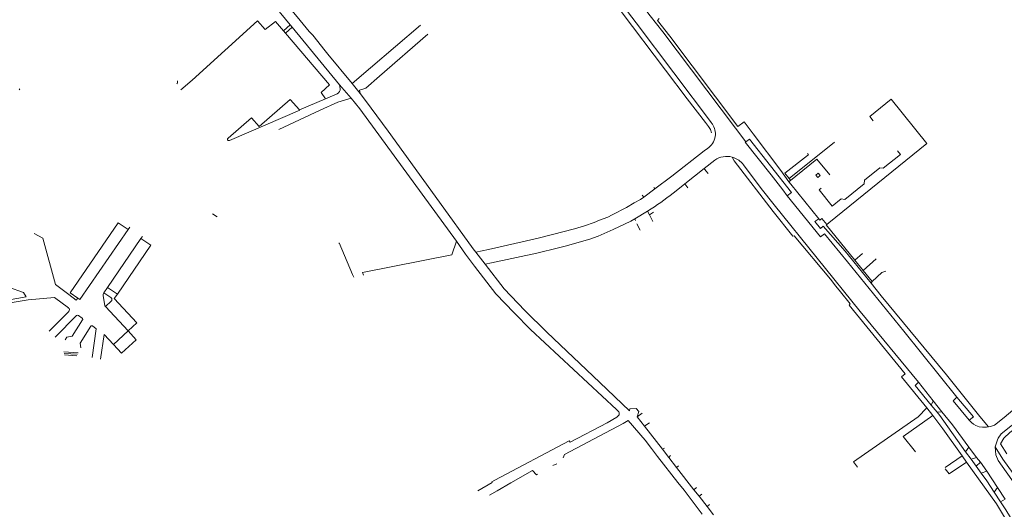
# Model space of a CAD drawing. Extents: x 145000 to 155000, y 457500 to 470000.
# Tile 326 of 548: x 149060 to 149433, y 466072 to 466258. Entities that reach past the tile are written whole.
import ezdxf

# ---------------------------------------------------------------- set-up
doc = ezdxf.new("R2010")
doc.units = 0
doc.header["$LTSCALE"] = 0.2
doc.header["$MEASUREMENT"] = 0
doc.layers.add('kant verharding', color=252, linetype='Continuous', lineweight=0)

msp = doc.modelspace()

# ---------------------------------------------------------------- linework, layer by layer
at = {"layer": 'kant verharding', "lineweight": 0}
for p, q in [((149154.83, 466265.05), (149162.6, 466255.62)), ((149162.6, 466255.62), (149160, 466253.42)), ((149162.6, 466255.62), (149163.3, 466254.77)), ((149293.65, 466256.46), (149322.26, 466218.5)), ((149160.78, 466252.51), (149160, 466253.42)), ((149163.3, 466254.77), (149160.78, 466252.51)), ((149163.3, 466254.77), (149181.23, 466232.97)), ((149211.96, 466255.5), (149193.05, 466239.37)), ((149196.44, 466236.27), (149214.74, 466252.13)), ((149303.82, 466252.95), (149331.36, 466216.57)), ((149193.05, 466239.37), (149186.11, 466233.45)), ((149119.81, 466233.73), (149119.87, 466234.39)), ((149121.1, 466230.99), (149125.37, 466234.7)), ((149186.11, 466233.45), (149189.11, 466229.65)), ((149059.92, 466231.03), (149060.17, 466231.47)), ((149181.23, 466232.97), (149185.67, 466227.83)), ((149166.09, 466223.47), (149175.94, 466227.58)), ((149166.17, 466223.38), (149139.61, 466211.88)), ((149166.09, 466223.47), (149166.17, 466223.38)), ((149331.36, 466216.57), (149335.29, 466211.37)), ((149319.48, 466201.2), (149323.5, 466204.37)), ((149330.85, 466204.14), (149330.06, 466205.55)), ((149312.09, 466195.36), (149319.48, 466201.2)), ((149320.11, 466200.35), (149319.48, 466201.2)), ((149320.91, 466199.34), (149320.11, 466200.35)), ((149340.01, 466195.02), (149334.27, 466202.7)), ((149344.79, 466198.84), (149349.24, 466193.19)), ((149352.29, 466195.23), (149351.56, 466196.22)), ((149351.61, 466197.5), (149352.21, 466196.75)), ((149300.76, 466193.54), (149296.56, 466190.36)), ((149300.76, 466193.54), (149300.37, 466194.06)), ((149308.83, 466192.79), (149312.09, 466195.36)), ((149313.27, 466193.92), (149312.09, 466195.36)), ((149341.08, 466193.59), (149340.01, 466195.02)), ((149349.24, 466193.19), (149350.96, 466190.86)), ((149352.29, 466195.23), (149362.87, 466182.2)), ((149296.56, 466190.36), (149295.34, 466189.44)), ((149296.01, 466191.18), (149296.56, 466190.36)), ((149363.51, 466175.32), (149350.96, 466190.86)), ((149293.14, 466182.17), (149297.95, 466185.07)), ((149297.95, 466185.07), (149299.39, 466185.93)), ((149297.95, 466185.07), (149298.69, 466183.61)), ((149300.26, 466184.69), (149298.69, 466183.61)), ((149134.95, 466182.94), (149133.1, 466184.01)), ((149291.65, 466181.27), (149293.14, 466182.17)), ((149293.38, 466181.57), (149293.14, 466182.17)), ((149298.69, 466183.61), (149299.98, 466181.09)), ((149097.44, 466180.65), (149079.18, 466154.1)), ((149101.15, 466178.11), (149097.44, 466180.65)), ((149101.15, 466178.11), (149101.75, 466178.98)), ((149293.89, 466180.31), (149295.24, 466177.91)), ((149093.4, 466156.14), (149106.04, 466174.66)), ((149106.04, 466174.66), (149106.65, 466175.51)), ((149109.82, 466172.17), (149106.04, 466174.66)), ((149225.64, 466173.67), (149228.96, 466168.79)), ((149097.11, 466153.67), (149109.82, 466172.17)), ((149232.95, 466169.51), (149231.97, 466170.78)), ((149237.77, 466170.58), (149232.95, 466169.51)), ((149228.96, 466168.79), (149232.44, 466164.19)), ((149232.95, 466169.51), (149236.41, 466164.98)), ((149376.56, 466166.54), (149379.48, 466168.98)), ((149376.56, 466166.54), (149379.77, 466162.59)), ((149379.77, 466162.59), (149384.66, 466167.05)), ((149238.87, 466165.5), (149236.41, 466164.98)), ((149379.77, 466162.59), (149383.14, 466158.37)), ((149186.55, 466160.36), (149186.69, 466160.02)), ((149190.01, 466161.78), (149190.3, 466160.77)), ((149092.01, 466154.1), (149093.4, 466156.14)), ((149097.11, 466153.67), (149093.4, 466156.14)), ((149383.14, 466158.37), (149382.7, 466157.81)), ((149079.18, 466154.1), (149082.06, 466152.11)), ((149091.85, 466153.86), (149092.01, 466154.1)), ((149092.01, 466154.1), (149094.66, 466152.33)), ((149094.77, 466150.91), (149092.59, 466148.91)), ((149101.19, 466139.66), (149092.59, 466148.91)), ((149078.68, 466147.02), (149071.27, 466139.55)), ((149073.48, 466137.37), (149081.66, 466145.51)), ((149082.31, 466145.58), (149083.74, 466144.5)), ((149400.71, 466120.26), (149378.63, 466146.99)), ((149095.6, 466134.57), (149101.19, 466139.66)), ((149082.26, 466131.35), (149076.81, 466131.72)), ((149081.97, 466130.83), (149076.92, 466131.18)), ((149081.68, 466130.3), (149077.03, 466130.62)), ((149406.18, 466113.17), (149400.71, 466120.26)), ((149413.77, 466113.19), (149415.2, 466114.59)), ((149406.17, 466107.59), (149403.86, 466110.55)), ((149405.53, 466111.6), (149406.18, 466113.17)), ((149407.69, 466108.89), (149405.53, 466111.6)), ((149406.18, 466113.17), (149409.54, 466109.09)), ((149419.9, 466105.91), (149413.77, 466113.19)), ((149295.97, 466108.58), (149294.07, 466107.1)), ((149296.82, 466103.56), (149294.07, 466107.1)), ((149409.54, 466109.09), (149407.69, 466108.89)), ((149427.18, 466103.33), (149423.96, 466107.3)), ((149297.76, 466104.21), (149296.82, 466103.56)), ((149303.62, 466094.83), (149296.82, 466103.56)), ((149298.74, 466104.89), (149297.76, 466104.21)), ((149304.42, 466095.29), (149303.62, 466094.83)), ((149418.54, 466093.87), (149419.72, 466095.7)), ((149419.72, 466095.7), (149422.68, 466091.7)), ((149429.7, 466095.72), (149430.64, 466098.44)), ((149429.7, 466095.72), (149432.6, 466091.1)), ((149434.11, 466093.13), (149431.72, 466096.87)), ((149306.09, 466091.67), (149303.62, 466094.83)), ((149306.68, 466092.48), (149306.09, 466091.67)), ((149309.02, 466087.92), (149306.09, 466091.67)), ((149410.84, 466087.89), (149417.19, 466092.31)), ((149418.88, 466089.91), (149417.19, 466092.31)), ((149420.6, 466091.13), (149418.54, 466093.87)), ((149420.6, 466091.13), (149422.68, 466091.7)), ((149424.11, 466089.93), (149422.68, 466091.7)), ((149262.14, 466088.68), (149263.61, 466089.29)), ((149309.02, 466087.92), (149309.76, 466088.62)), ((149315.6, 466079.52), (149309.02, 466087.92)), ((149377.57, 466088.05), (149376.01, 466090.05)), ((149422.56, 466088.4), (149420.6, 466091.13)), ((149422.56, 466088.4), (149424.11, 466089.93)), ((149424.44, 466085.82), (149422.56, 466088.4)), ((149426.53, 466086.54), (149424.11, 466089.93)), ((149255.87, 466085.15), (149256.25, 466085.37)), ((149424.44, 466085.82), (149426.53, 466086.54)), ((149426.53, 466086.54), (149430.61, 466080.4)), ((149233.73, 466079.09), (149239.17, 466082.27)), ((149240.98, 466079.15), (149246.15, 466082.1)), ((149315.6, 466079.52), (149316.59, 466080.39)), ((149429.3, 466078.65), (149430.61, 466080.4)), ((149430.61, 466080.4), (149433.58, 466075.92)), ((149238.1, 466077.51), (149240.98, 466079.15)), ((149317.54, 466077.04), (149315.6, 466079.52)), ((149318.6, 466077.81), (149317.54, 466077.04)), ((149320.59, 466073.14), (149317.54, 466077.04)), ((149431.73, 466074.91), (149429.3, 466078.65)), ((149321.48, 466073.92), (149320.59, 466073.14)), ((149323.05, 466069.99), (149320.59, 466073.14)), ((149431.73, 466074.91), (149433.58, 466075.92))]:
    msp.add_line(p, q, dxfattribs=at)
at = {"layer": 'kant verharding', "lineweight": 0, "flags": 128}
for points in [[(149137.51, 466447.75), (149139.55, 466445.55), (149141.29, 466443.73), (149153.51, 466430.62), (149159.62, 466423.96), (149163.01, 466420.21), (149167.34, 466415.3), (149173.08, 466408.63), (149177.97, 466402.79), (149183.17, 466396.67), (149194.85, 466382.85), (149201.07, 466375.42), (149208.34, 466366.84), (149215.36, 466358.39), (149221.18, 466351.15), (149227.52, 466343.15), (149248.36, 466315.73), (149266.6, 466291.96), (149293.65, 466256.46)], [(149303.82, 466252.95), (149299.03, 466259.09), (149285.81, 466276.59), (149275.16, 466290.45), (149238.16, 466339.31)], [(149322.23, 466214.76), (149321.81, 466215.98), (149321.12, 466217.09), (149319.96, 466218.6), (149313.03, 466227.58), (149304.77, 466238.5), (149288.05, 466260.7), (149273.8, 466279.22), (149256.96, 466301.36)], [(149156.9, 466268.19), (149157.8, 466267.26), (149159.69, 466265.45), (149166.35, 466257.27), (149169.78, 466253.14), (149171.14, 466251.69), (149175.87, 466245.84), (149176.88, 466244.5), (149186.11, 466233.45)], [(149160, 466253.42), (149157.04, 466256.89), (149153.11, 466253.85), (149150.21, 466257.14), (149125.37, 466234.7)], [(149302.46, 466258.07), (149301.76, 466257.27), (149306.39, 466251.38), (149332.21, 466217.2)], [(149175.94, 466227.58), (149174.28, 466230), (149177.5, 466232.96), (149160.78, 466252.51)], [(149119.66, 466233.25), (149119.78, 466233.37), (149119.81, 466233.73)], [(149189.11, 466229.65), (149188.82, 466230.93), (149190.91, 466231.58), (149191.19, 466231.72), (149196.44, 466236.27)], [(149181.23, 466232.97), (149181.5, 466231.44), (149181.5, 466230.94), (149181.24, 466230.4), (149180.86, 466229.9), (149180.4, 466229.53), (149175.94, 466227.58)], [(149189.11, 466229.65), (149191.17, 466227.02), (149199.74, 466215.35)], [(149139.02, 466212.78), (149147.86, 466220.47), (149150.79, 466217.08), (149162.62, 466227.42), (149166.09, 466223.47)], [(149158.27, 466216.04), (149174, 466223.33), (149180.67, 466226.33), (149185.67, 466227.83)], [(149185.67, 466227.83), (149188.99, 466223.87), (149225.64, 466173.67)], [(149383.54, 466219.31), (149382.22, 466220.95), (149390.31, 466227.48), (149403.87, 466210.69), (149366.76, 466180.59), (149365.92, 466180)], [(149332.21, 466217.2), (149334.63, 466218.86), (149338, 466214.3), (149348.45, 466200.41), (149351.56, 466196.22)], [(149199.74, 466215.35), (149219.11, 466188.49), (149231.97, 466170.78)], [(149335.29, 466211.37), (149335.05, 466211.19), (149344.79, 466198.84)], [(149350.96, 466190.86), (149352.52, 466192.14), (149336.61, 466212.39), (149335.29, 466211.37)], [(149368.86, 466211.26), (149351.61, 466197.5), (149350.01, 466199.51), (149358.62, 466206.13)], [(149320.68, 466208.78), (149319.42, 466207.89), (149307.16, 466198.38), (149300.76, 466193.54)], [(149392.73, 466207.89), (149393.81, 466206.56), (149387.35, 466201.34), (149386.01, 466201.49), (149380.17, 466196.77), (149380.07, 466195.45), (149372.71, 466189.52), (149371.43, 466189.71), (149367.99, 466186.94), (149363.01, 466193.11), (149363.81, 466193.76)], [(149330.85, 466204.14), (149345.63, 466184.98), (149353.09, 466175.61), (149353.6, 466175.77), (149367.32, 466159.28), (149369.31, 466156.64), (149371.08, 466154.54), (149374.78, 466149.95), (149374.42, 466149.43), (149395.58, 466123.37), (149394.22, 466122.31), (149403.86, 466110.55)], [(149367.05, 466198.78), (149362.1, 466204.81), (149351.56, 466196.22)], [(149358.62, 466206.13), (149359.04, 466206.44), (149358.67, 466206.89)], [(149362.48, 466197.79), (149361.75, 466198.7), (149362.64, 466199.41), (149363.36, 466198.52), (149362.48, 466197.79)], [(149378.63, 466146.99), (149345.98, 466187.4), (149341.08, 466193.59)], [(149295.34, 466189.44), (149292.99, 466188.26), (149289.98, 466186.45), (149284.59, 466183.64)], [(149284.59, 466183.64), (149282.95, 466182.78), (149279.78, 466181.68), (149277.82, 466180.76), (149274.12, 466179.51), (149270.27, 466178.35), (149261.93, 466176.21)], [(149291.65, 466181.27), (149285, 466178.07), (149279.24, 466175.58), (149276.14, 466174.45), (149266.73, 466171.81)], [(149362.87, 466182.2), (149361.43, 466181.1), (149363.51, 466178.54), (149364.59, 466179.41)], [(149365.92, 466180), (149364.05, 466182.28), (149363.29, 466181.7), (149362.87, 466182.2)], [(149101.15, 466178.11), (149082.89, 466151.57), (149082.06, 466152.11)], [(149382.7, 466157.81), (149372.88, 466169.96), (149364.59, 466179.41)], [(149365.92, 466180), (149365.75, 466179.88), (149376.56, 466166.54)], [(149078.73, 466153.46), (149073.59, 466157.29), (149068.83, 466174.85), (149065.52, 466176.56)], [(149225.64, 466173.67), (149223.86, 466168.57), (149190.01, 466161.78)], [(149261.93, 466176.21), (149256.52, 466174.83), (149250.52, 466173.42), (149237.77, 466170.58)], [(149373.79, 466165.84), (149365.07, 466176.53), (149363.51, 466175.32)], [(149180.97, 466172.85), (149181.13, 466173.07), (149186.25, 466161.06)], [(149266.73, 466171.81), (149264.31, 466171.13), (149256.08, 466169.13), (149238.87, 466165.5)], [(149286.24, 466109.96), (149253.63, 466140.24), (149247.48, 466146.52), (149240.54, 466153.76), (149232.44, 466164.19)], [(149291.2, 466109.37), (149279.93, 466120.15), (149259.82, 466139.17), (149251.47, 466147.46), (149243.61, 466155.64), (149236.41, 466164.98)], [(149415.2, 466114.59), (149395.09, 466139.6), (149380.28, 466157.76), (149373.79, 466165.84)], [(149383.14, 466158.37), (149386.8, 466161.8), (149388.35, 466162.37)], [(149186.25, 466161.06), (149186.55, 466160.36)], [(149054.67, 466157.37), (149055.79, 466156.21), (149061.54, 466154.22), (149062.49, 466152.56), (149051.75, 466150.71), (149049.82, 466153.11), (149047.41, 466152.36), (149048.27, 466147.41)], [(149423.96, 466107.3), (149411.28, 466122.99), (149386.57, 466153.02), (149382.7, 466157.81)], [(149427.18, 466103.33), (149427.99, 466103.42), (149429.51, 466103.95), (149433.11, 466106.86), (149438.97, 466111.77), (149448.54, 466119.23), (149471.89, 466137.17), (149497.49, 466157.17), (149497.82, 466157.42)], [(149049.06, 466146.69), (149051.13, 466147.05), (149051.95, 466149.6), (149063.34, 466151.53), (149073.27, 466152.34), (149078.51, 466148.41)], [(149082.06, 466152.11), (149081.52, 466151.38), (149078.73, 466153.46)], [(149092.59, 466148.91), (149092.37, 466149.14), (149091.69, 466153.09)], [(149101.19, 466139.66), (149104.48, 466142.73), (149095.92, 466151.94), (149097.11, 466153.67)], [(149083.86, 466143.86), (149079.9, 466137.69), (149077.97, 466137.35), (149077.31, 466136.32)], [(149083.3, 466133.26), (149082.95, 466134.99), (149087.07, 466141.46)], [(149087.7, 466141.57), (149089.09, 466140.53), (149087.54, 466129.66)], [(149090.65, 466128.98), (149092.03, 466138.38), (149095.6, 466134.57)], [(149095.6, 466134.57), (149098.64, 466131.26), (149104.23, 466136.34), (149101.19, 466139.66)], [(149430.64, 466098.44), (149430.85, 466099.06), (149432.02, 466100.67), (149439.9, 466106.98), (149468, 466128.91)], [(149405.53, 466111.6), (149399.37, 466119.03), (149400.71, 466120.26)], [(149415.2, 466114.59), (149421.55, 466107.17), (149419.9, 466105.91)], [(149294.07, 466107.1), (149294.67, 466109.19), (149293.71, 466110.26), (149291.24, 466110.17), (149291.2, 466109.37)], [(149403.86, 466110.55), (149400.51, 466107.13), (149376.01, 466090.05)], [(149287.12, 466109.06), (149287.26, 466108.68), (149287.25, 466107.91), (149286.34, 466106.97), (149282.68, 466104.92), (149268.66, 466097.53), (149268.27, 466098.04), (149240.1, 466083.16)], [(149286.24, 466109.96), (149286.53, 466109.69), (149287.12, 466109.06)], [(149399.48, 466093.85), (149394.87, 466099.68), (149406.17, 466107.59)], [(149417.19, 466092.31), (149409.94, 466102.55), (149406.17, 466107.59)], [(149418.54, 466093.87), (149408.77, 466107.63), (149407.69, 466108.89)], [(149419.72, 466095.7), (149413.57, 466104.13), (149409.54, 466109.09)], [(149266.05, 466091.57), (149266.49, 466092.91), (149288.7, 466104.66), (149290.69, 466105.75)], [(149290.69, 466105.75), (149297.11, 466098.27), (149299.51, 466095.08), (149301.74, 466092.05), (149309.44, 466082.3), (149311.9, 466079.33), (149318.73, 466070.29)], [(149427.18, 466103.33), (149426.46, 466103.24), (149424.94, 466103.24), (149423.69, 466103.34), (149422.46, 466103.81), (149421.46, 466104.36), (149420.73, 466105.04), (149419.9, 466105.91)], [(149431.72, 466096.87), (149433.01, 466099.01), (149435.31, 466101.19), (149438.81, 466103.89)], [(149430.87, 466090.6), (149430.03, 466092.69), (149429.7, 466095.72)], [(149418.88, 466089.91), (149412.36, 466085.55), (149410.81, 466087.46)], [(149418.88, 466089.91), (149430.22, 466074.15), (149438.7, 466060.03), (149443.67, 466051.55)], [(149430.87, 466090.6), (149437.56, 466081.13), (149441.29, 466075.16), (149444.95, 466069.15)], [(149432.6, 466091.1), (149441.48, 466078.79), (149446.9, 466069.94), (149449.94, 466064.78), (149454.06, 466057.62), (149452.55, 466056.76)], [(149246.15, 466082.1), (149254.39, 466086.79), (149255.87, 466085.15)], [(149429.3, 466078.65), (149426.52, 466082.94), (149424.44, 466085.82)], [(149240.1, 466083.16), (149238.99, 466082.57), (149239.17, 466082.27)], [(149447.25, 466049.68), (149433.71, 466071.87), (149431.73, 466074.91)]]:
    msp.add_lwpolyline(points, dxfattribs=at)
at = {"layer": 'kant verharding', "lineweight": 0, "extrusion": (0, 0, -1)}
for centre, radius, start, end in [((-149317.03, 466214.33), 6.69, 141.4472, 145.8409), ((-149317.07, 466214.35), 6.65, 145.8376, 188.6512), ((-149317.09, 466214.35), 6.63, 188.6542, 237.1916), ((-149328.03, 466198.02), 7.8, 54.4635, 105.0683), ((-149092.48, 466153.33), 0.827, 342.6405, 39.6949), ((-149094.12, 466151.57), 0.932, 125.7263, 225.1612), ((-149077.92, 466147.63), 0.976, 126.5266, 218.8598), ((-149082.02, 466145.2), 0.473, 40.3741, 127.8557), ((-149083.53, 466144.13), 0.427, 120.4956, 219.4782), ((-149087.44, 466141.22), 0.437, 31.9145, 127.6497)]:
    msp.add_arc(centre, radius, start, end, dxfattribs=at)
at = {"layer": 'kant verharding', "lineweight": 0}
for centre, radius, start, end in [((149139.35, 466212.35), 0.538, 127.8347, 283.0458), ((149139.36, 466212.34), 0.523, 282.6587, 298.2264), ((149328.02, 466198.01), 7.81, 42.0032, 74.9091), ((149327.96, 466197.96), 7.89, 36.9379, 41.9995), ((149235.19, 466284.24), 117.41, 303.1458, 308.8418)]:
    msp.add_arc(centre, radius, start, end, dxfattribs=at)

doc.saveas('drawing.dxf')
